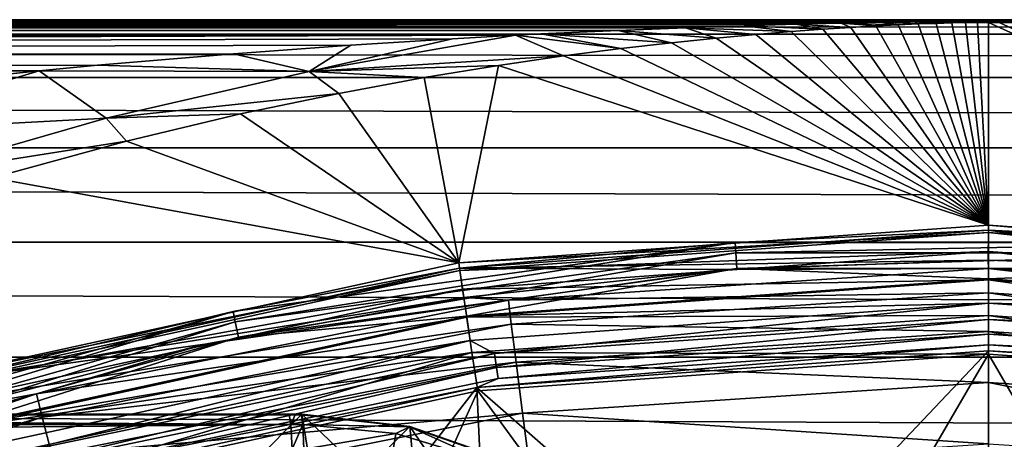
# Model space of a CAD drawing. Header units: metres. Extents: x -105 to 105, y -117 to 62.
# Tile 302 of 382: x -6 to 0.1, y 20.4 to 23. Entities that reach past the tile are written whole.
import ezdxf

# ---------------------------------------------------------------- set-up
doc = ezdxf.new("R2010")
doc.units = ezdxf.units.M
doc.layers.add('solid_509432_AD150_SW0001', color=7, linetype='CONTINUOUS')
doc.layers.add('solid_509432_AD150_SW0001_01', color=7, linetype='CONTINUOUS')

msp = doc.modelspace()

# ---------------------------------------------------------------- linework, layer by layer
at = {"layer": 'solid_509432_AD150_SW0001'}
for points in [[(0, 22.990625, 12.796716), (90, 23, 12.5), (-90, 23, 12.5)], [(0, 22.990625, 12.796716), (-90, 23, 12.5), (-90, 22.909691, 13.416924)], [(90, 22.909691, -12.516925), (-90, 22.909691, -12.516925), (-90, 23, -11.6)], [(-0.124467, 22.990347, 12.801076), (0, 22.990625, 12.796716), (-90, 22.909691, 13.416924)], [(-0.276312, 22.989304, 12.816924), (-0.124467, 22.990347, 12.801076), (-90, 22.909691, 13.416924)], [(-0.45692, 22.987226, 12.846286), (-0.276312, 22.989304, 12.816924), (-90, 22.909691, 13.416924)], [(-0.667914, 22.983885, 12.888879), (-0.45692, 22.987226, 12.846286), (-90, 22.909691, 13.416924)], [(-0.911637, 22.979004, 12.943769), (-0.667914, 22.983885, 12.888879), (-90, 22.909691, 13.416924)], [(-1.191219, 22.972197, 13.010469), (-0.911637, 22.979004, 12.943769), (-90, 22.909691, 13.416924)], [(-0.85148, 22.952246, 13.36319), (-0.911637, 22.979004, 12.943769), (-1.191219, 22.972197, 13.010469)], [(-0.557641, 22.96809, 13.170961), (-0.667914, 22.983885, 12.888879), (-0.911637, 22.979004, 12.943769)], [(-0.696142, 22.961147, 13.259412), (-0.911637, 22.979004, 12.943769), (-0.85148, 22.952246, 13.36319)], [(-0.557641, 22.96809, 13.170961), (-0.911637, 22.979004, 12.943769), (-0.696142, 22.961147, 13.259412)], [(-0.434223, 22.973404, 13.097522), (-0.45692, 22.987226, 12.846286), (-0.667914, 22.983885, 12.888879)], [(-0.434223, 22.973404, 13.097522), (-0.667914, 22.983885, 12.888879), (-0.557641, 22.96809, 13.170961)], [(-0.227219, 22.980091, 12.995772), (-0.276312, 22.989304, 12.816924), (-0.45692, 22.987226, 12.846286)], [(-0.324444, 22.977341, 13.039074), (-0.45692, 22.987226, 12.846286), (-0.434223, 22.973404, 13.097522)], [(-0.227219, 22.980091, 12.995772), (-0.45692, 22.987226, 12.846286), (-0.324444, 22.977341, 13.039074)], [(0, 21.729254, 45.930386), (-0.324444, 22.977341, 13.039074), (-0.434223, 22.973404, 13.097522)], [(0, 21.729254, 45.930386), (-0.227219, 22.980091, 12.995772), (-0.324444, 22.977341, 13.039074)], [(-0.141683, 22.981825, 12.967288), (-0.124467, 22.990347, 12.801076), (-0.276312, 22.989304, 12.816924)], [(-0.141683, 22.981825, 12.967288), (-0.276312, 22.989304, 12.816924), (-0.227219, 22.980091, 12.995772)], [(0, 21.729254, 45.930386), (-0.141683, 22.981825, 12.967288), (-0.227219, 22.980091, 12.995772)], [(-0.06658, 22.982723, 12.952086), (-0.124467, 22.990347, 12.801076), (-0.141683, 22.981825, 12.967288)], [(0, 21.729254, 45.930386), (-0.06658, 22.982723, 12.952086), (-0.141683, 22.981825, 12.967288)], [(-0.000003, 22.986328, 12.872178), (0, 22.990625, 12.796716), (-0.124467, 22.990347, 12.801076)], [(0, 22.982986, 12.947598), (-0.124467, 22.990347, 12.801076), (-0.06658, 22.982723, 12.952086)], [(-0.000003, 22.986328, 12.872178), (-0.124467, 22.990347, 12.801076), (0, 22.982986, 12.947598)], [(0, 21.729254, 45.930386), (0, 22.982986, 12.947598), (-0.06658, 22.982723, 12.952086)], [(-0.000003, 22.986328, 12.872178), (0.066601, 22.982721, 12.952138), (0, 22.990625, 12.796716)], [(0.066601, 22.982721, 12.952138), (0.13002, 22.99032, 12.801499), (0, 22.990625, 12.796716)], [(3.277405, 21.49485, 45.930386), (0, 22.982986, 12.947598), (0, 21.729254, 45.930386)], [(3.277405, 21.49485, 45.930386), (0.066601, 22.982721, 12.952138), (0, 22.982986, 12.947598)], [(-1.510826, 22.962927, 13.089158), (-1.191219, 22.972197, 13.010469), (-90, 22.909691, 13.416924)], [(-1.87563, 22.950462, 13.180585), (-1.510826, 22.962927, 13.089158), (-90, 22.909691, 13.416924)], [(-2.292498, 22.933792, 13.286108), (-1.87563, 22.950462, 13.180585), (-90, 22.909691, 13.416924)], [(-2.76949, 22.911558, 13.407483), (-2.292498, 22.933792, 13.286108), (-90, 22.909691, 13.416924)], [(-1.962365, 22.857647, 14.151604), (-2.292498, 22.933792, 13.286108), (-2.76949, 22.911558, 13.407483)], [(-1.68535, 22.886166, 13.95183), (-1.87563, 22.950462, 13.180585), (-2.292498, 22.933792, 13.286108)], [(-1.68535, 22.886166, 13.95183), (-2.292498, 22.933792, 13.286108), (-1.962365, 22.857647, 14.151604)], [(-1.220593, 22.926704, 13.619863), (-1.510826, 22.962927, 13.089158), (-1.87563, 22.950462, 13.180585)], [(-1.439473, 22.908758, 13.775485), (-1.87563, 22.950462, 13.180585), (-1.68535, 22.886166, 13.95183)], [(-1.220593, 22.926704, 13.619863), (-1.87563, 22.950462, 13.180585), (-1.439473, 22.908758, 13.775485)], [(-1.025523, 22.940952, 13.482965), (-1.191219, 22.972197, 13.010469), (-1.510826, 22.962927, 13.089158)], [(-1.025523, 22.940952, 13.482965), (-1.510826, 22.962927, 13.089158), (-1.220593, 22.926704, 13.619863)], [(0, 21.729254, 45.930386), (-1.220593, 22.926704, 13.619863), (-1.439473, 22.908758, 13.775485)], [(0, 21.729254, 45.930386), (-1.025523, 22.940952, 13.482965), (-1.220593, 22.926704, 13.619863)], [(-0.85148, 22.952246, 13.36319), (-1.191219, 22.972197, 13.010469), (-1.025523, 22.940952, 13.482965)], [(0, 21.729254, 45.930386), (-0.85148, 22.952246, 13.36319), (-1.025523, 22.940952, 13.482965)], [(0, 21.729254, 45.930386), (-0.696142, 22.961147, 13.259412), (-0.85148, 22.952246, 13.36319)], [(0, 21.729254, 45.930386), (-0.557641, 22.96809, 13.170961), (-0.696142, 22.961147, 13.259412)], [(0, 21.729254, 45.930386), (-0.434223, 22.973404, 13.097522), (-0.557641, 22.96809, 13.170961)], [(-2.928066, 22.903421, 13.447901), (-2.76949, 22.911558, 13.407483), (-90, 22.909691, 13.416924)], [(-2.928066, 22.903421, 13.447901), (-90, 22.909691, 13.416924), (-90, 22.642233, 14.298613)], [(90, 22.642233, -13.398612), (-90, 22.642233, -13.398612), (-90, 22.909691, -12.516925)], [(90, 22.909691, -12.516925), (90, 22.642233, -13.398612), (-90, 22.909691, -12.516925)], [(-3.316598, 22.881907, 13.546968), (-2.928066, 22.903421, 13.447901), (-90, 22.642233, 14.298613)], [(-3.946066, 22.842279, 13.70735), (-3.316598, 22.881907, 13.546968), (-90, 22.642233, 14.298613)], [(-4.204042, 22.679813, 14.365273), (-2.928066, 22.903421, 13.447901), (-3.316598, 22.881907, 13.546968)], [(-4.204042, 22.679813, 14.365273), (-2.629458, 22.775696, 14.634619), (-2.928066, 22.903421, 13.447901)], [(-4.204042, 22.679813, 14.365273), (-3.316598, 22.881907, 13.546968), (-3.946066, 22.842279, 13.70735)], [(-2.275151, 22.821558, 14.377912), (-2.76949, 22.911558, 13.407483), (-2.928066, 22.903421, 13.447901)], [(-2.275151, 22.821558, 14.377912), (-2.928066, 22.903421, 13.447901), (-2.629458, 22.775696, 14.634619)], [(-1.962365, 22.857647, 14.151604), (-2.76949, 22.911558, 13.407483), (-2.275151, 22.821558, 14.377912)], [(0, 21.729254, 45.930386), (-1.962365, 22.857647, 14.151604), (-2.275151, 22.821558, 14.377912)], [(0, 21.729254, 45.930386), (-1.68535, 22.886166, 13.95183), (-1.962365, 22.857647, 14.151604)], [(0, 21.729254, 45.930386), (-1.439473, 22.908758, 13.775485), (-1.68535, 22.886166, 13.95183)], [(-4.67233, 22.78919, 13.891825), (-3.946066, 22.842279, 13.70735), (-90, 22.642233, 14.298613)], [(-4.204042, 22.679813, 14.365273), (-3.946066, 22.842279, 13.70735), (-4.67233, 22.78919, 13.891825)], [(0, 21.729254, 45.930386), (-2.275151, 22.821558, 14.377912), (-2.629458, 22.775696, 14.634619)], [(-5.514282, 22.717646, 14.104495), (-4.67233, 22.78919, 13.891825), (-90, 22.642233, 14.298613)], [(-4.204042, 22.679813, 14.365273), (-4.67233, 22.78919, 13.891825), (-5.514282, 22.717646, 14.104495)], [(-4.204042, 22.679813, 14.365273), (-3.032432, 22.717081, 14.926502), (-2.629458, 22.775696, 14.634619)], [(0, 21.729254, 45.930386), (-2.629458, 22.775696, 14.634619), (-3.032432, 22.717081, 14.926502)], [(-5.875601, 22.683617, 14.195262), (-5.514282, 22.717646, 14.104495), (-90, 22.642233, 14.298613)], [(-6.494789, 22.620596, 14.349984), (-5.875601, 22.683617, 14.195262), (-90, 22.642233, 14.298613)], [(-7.156541, 22.299385, 15.085753), (-5.875601, 22.683617, 14.195262), (-6.494789, 22.620596, 14.349984)], [(-7.156541, 22.299385, 15.085753), (-5.46106, 22.389761, 15.266058), (-5.875601, 22.683617, 14.195262)], [(-4.204042, 22.679813, 14.365273), (-5.514282, 22.717646, 14.104495), (-5.875601, 22.683617, 14.195262)], [(-4.204042, 22.679813, 14.365273), (-5.875601, 22.683617, 14.195262), (-5.46106, 22.389761, 15.266058)], [(-4.204042, 22.679813, 14.365273), (-5.46106, 22.389761, 15.266058), (-4.01983, 22.544207, 15.639078)], [(-4.204042, 22.679813, 14.365273), (-3.492221, 22.641775, 15.258959), (-3.032432, 22.717081, 14.926502)], [(-4.204042, 22.679813, 14.365273), (-4.01983, 22.544207, 15.639078), (-3.492221, 22.641775, 15.258959)], [(-3.277405, 21.49485, 45.930386), (-3.032432, 22.717081, 14.926502), (-3.492221, 22.641775, 15.258959)], [(-3.277405, 21.49485, 45.930386), (0, 21.729254, 45.930386), (-3.032432, 22.717081, 14.926502)], [(90, 22.207907, -14.21118), (-90, 22.207907, -14.21118), (-90, 22.642233, -13.398612)], [(90, 22.642233, -13.398612), (90, 22.207907, -14.21118), (-90, 22.642233, -13.398612)], [(-3.277405, 21.49485, 45.930386), (-3.492221, 22.641775, 15.258959), (-4.01983, 22.544207, 15.639078)], [(-5.46106, 22.389761, 15.266058), (-4.628541, 22.416668, 16.075197), (-4.01983, 22.544207, 15.639078)], [(-3.277405, 21.49485, 45.930386), (-4.01983, 22.544207, 15.639078), (-4.628541, 22.416668, 16.075197)], [(-7.156541, 22.299385, 15.085753), (-6.70815, 22.032112, 16.146221), (-5.46106, 22.389761, 15.266058)], [(-5.46106, 22.389761, 15.266058), (-6.70815, 22.032112, 16.146221), (-5.335637, 22.248079, 16.577696)], [(-5.46106, 22.389761, 15.266058), (-5.335637, 22.248079, 16.577696), (-4.628541, 22.416668, 16.075197)], [(-3.277405, 21.49485, 45.930386), (-4.628541, 22.416668, 16.075197), (-5.335637, 22.248079, 16.577696)], [(-6.70815, 22.032112, 16.146221), (-6.165572, 22.021618, 17.16029), (-5.335637, 22.248079, 16.577696)], [(-3.277405, 21.49485, 45.930386), (-5.335637, 22.248079, 16.577696), (-6.165572, 22.021618, 17.16029)], [(90, 21.623402, -14.923402), (-90, 21.623402, -14.923402), (-90, 22.207907, -14.21118)], [(90, 22.207907, -14.21118), (90, 21.623402, -14.923402), (-90, 22.207907, -14.21118)], [(-6.488091, 20.796408, 45.930386), (-3.277405, 21.49485, 45.930386), (-6.165572, 22.021618, 17.16029)], [(0, 21.682812, 46.170223), (0, 21.729254, 45.930386), (-3.277405, 21.49485, 45.930386)], [(-0.000685, 21.512831, 69.897453), (0, 21.697359, 48.752617), (-3.272866, 21.46328, 48.752617)], [(-1.567895, 21.621809, 48.63723), (-3.272866, 21.46328, 48.752617), (0, 21.697359, 48.752617)], [(-0.000685, 21.512831, 69.897453), (1.626947, 21.454754, 69.896072), (0, 21.697359, 48.752617)], [(3.270795, 21.448881, 46.170223), (3.277405, 21.49485, 45.930386), (0, 21.729254, 45.930386)], [(3.246287, 21.280724, 69.89196), (3.272866, 21.46328, 48.752617), (0, 21.697359, 48.752617)], [(1.626947, 21.454754, 69.896072), (3.246287, 21.280724, 69.89196), (0, 21.697359, 48.752617)], [(-3.270795, 21.448881, 46.170223), (0, 21.682812, 46.170223), (-3.277405, 21.49485, 45.930386)], [(0, 21.56601, 46.385056), (0, 21.682812, 46.170223), (-3.270795, 21.448881, 46.170223)], [(90, 20.91118, -15.507907), (-90, 20.91118, -15.507907), (-90, 21.623402, -14.923402)], [(90, 21.623402, -14.923402), (90, 20.91118, -15.507907), (-90, 21.623402, -14.923402)], [(-4.674477, 21.194818, 48.63723), (-3.272866, 21.46328, 48.752617), (-1.567895, 21.621809, 48.63723)], [(-4.674477, 21.194818, 48.63723), (-1.567895, 21.621809, 48.63723), (-4.661281, 21.131315, 48.538879)], [(-1.567895, 21.621809, 48.63723), (-1.563468, 21.5571, 48.538879), (-4.661281, 21.131315, 48.538879)], [(-1.567895, 21.621809, 48.63723), (1.567895, 21.621809, 48.63723), (-1.563468, 21.5571, 48.538879)], [(1.567895, 21.621809, 48.63723), (1.563468, 21.5571, 48.538879), (-1.563468, 21.5571, 48.538879)], [(-4.661281, 21.131315, 48.538879), (-1.563468, 21.5571, 48.538879), (-4.641397, 21.035629, 48.473087)], [(-1.563468, 21.5571, 48.538879), (-1.556799, 21.459599, 48.473087), (-4.641397, 21.035629, 48.473087)], [(-1.628285, 21.454659, 69.896072), (-0.000685, 21.512831, 69.897453), (-3.272866, 21.46328, 48.752617)], [(-3.254173, 21.333267, 46.385056), (0, 21.56601, 46.385056), (-3.270795, 21.448881, 46.170223)], [(0, 21.389769, 46.554565), (0, 21.56601, 46.385056), (-3.254173, 21.333267, 46.385056)], [(0.000358, 21.45989, 70.33744), (-0.000685, 21.512831, 69.897453), (-1.628285, 21.454659, 69.896072)], [(-1.563468, 21.5571, 48.538879), (1.563468, 21.5571, 48.538879), (-1.556799, 21.459599, 48.473087)], [(1.563468, 21.5571, 48.538879), (1.556799, 21.459599, 48.473087), (-1.556799, 21.459599, 48.473087)], [(0.000358, 21.45989, 70.33744), (1.626947, 21.454754, 69.896072), (-0.000685, 21.512831, 69.897453)], [(-3.270795, 21.448881, 46.170223), (-3.277405, 21.49485, 45.930386), (-6.488091, 20.796408, 45.930386)], [(-3.247574, 21.280539, 69.891953), (-3.272866, 21.46328, 48.752617), (-6.479105, 20.765804, 48.752617)], [(-4.674477, 21.194818, 48.63723), (-6.479105, 20.765804, 48.752617), (-3.272866, 21.46328, 48.752617)], [(-4.641397, 21.035629, 48.473087), (-1.556799, 21.459599, 48.473087), (-3.230384, 21.166313, 48.450001)], [(-3.247574, 21.280539, 69.891953), (-1.628285, 21.454659, 69.896072), (-3.272866, 21.46328, 48.752617)], [(-2.970995, 21.26539, 70.331947), (-1.628285, 21.454659, 69.896072), (-3.247574, 21.280539, 69.891953)], [(-1.556799, 21.459599, 48.473087), (0, 21.397371, 48.450001), (-3.230384, 21.166313, 48.450001)], [(0.000358, 21.45989, 70.33744), (-1.628285, 21.454659, 69.896072), (-2.970995, 21.26539, 70.331947)], [(-1.556799, 21.459599, 48.473087), (1.556799, 21.459599, 48.473087), (0, 21.397371, 48.450001)], [(1.556799, 21.459599, 48.473087), (3.230384, 21.166313, 48.450001), (0, 21.397371, 48.450001)], [(-6.475007, 20.751846, 46.170223), (-3.270795, 21.448881, 46.170223), (-6.488091, 20.796408, 45.930386)], [(-3.254173, 21.333267, 46.385056), (-3.270795, 21.448881, 46.170223), (-6.475007, 20.751846, 46.170223)], [(0, 21.24511, 48.450001), (-3.230384, 21.166313, 48.450001), (0, 21.397371, 48.450001)], [(-6.4421, 20.639776, 46.385056), (-3.254173, 21.333267, 46.385056), (-6.475007, 20.751846, 46.170223)], [(-3.229091, 21.158819, 46.554565), (-3.254173, 21.333267, 46.385056), (-6.4421, 20.639776, 46.385056)], [(-3.229091, 21.158819, 46.554565), (0, 21.389769, 46.554565), (-3.254173, 21.333267, 46.385056)], [(0, 21.170555, 46.662922), (0, 21.389769, 46.554565), (-3.229091, 21.158819, 46.554565)], [(-4.850348, 20.99135, 69.885185), (-3.247574, 21.280539, 69.891953), (-6.479105, 20.765804, 48.752617)], [(-2.970995, 21.26539, 70.331947), (-3.247574, 21.280539, 69.891953), (-4.850348, 20.99135, 69.885185)], [(-2.970995, 21.26539, 70.331947), (-4.850348, 20.99135, 69.885185), (-5.891596, 20.685112, 70.315857)], [(-2.970995, 21.26539, 70.331947), (-5.891596, 20.685112, 70.315857), (-2.952896, 21.116964, 70.751953)], [(0, 21.24511, 48.450001), (-3.206673, 21.015896, 48.450001), (-3.230384, 21.166313, 48.450001)], [(-7.693983, 20.348793, 48.63723), (-6.479105, 20.765804, 48.752617), (-4.674477, 21.194818, 48.63723)], [(-7.693983, 20.348793, 48.63723), (-4.674477, 21.194818, 48.63723), (-7.672263, 20.287678, 48.538879)], [(-4.674477, 21.194818, 48.63723), (-4.661281, 21.131315, 48.538879), (-7.672263, 20.287678, 48.538879)], [(-6.392447, 20.470675, 46.554565), (-3.229091, 21.158819, 46.554565), (-6.4421, 20.639776, 46.385056)], [(-3.206673, 21.015896, 48.450001), (-6.394974, 20.477854, 48.450001), (-3.230384, 21.166313, 48.450001)], [(-4.641397, 21.035629, 48.473087), (-3.230384, 21.166313, 48.450001), (-6.394974, 20.477854, 48.450001)], [(-3.197893, 20.941837, 46.662922), (-3.229091, 21.158819, 46.554565), (-6.392447, 20.470675, 46.554565)], [(-3.197893, 20.941837, 46.662922), (0, 21.170555, 46.662922), (-3.229091, 21.158819, 46.554565)], [(-7.672263, 20.287678, 48.538879), (-4.661281, 21.131315, 48.538879), (-7.639535, 20.195591, 48.473087)], [(-4.661281, 21.131315, 48.538879), (-4.641397, 21.035629, 48.473087), (-7.639535, 20.195591, 48.473087)], [(-5.891596, 20.685112, 70.315857), (-5.855707, 20.540501, 70.736046), (-2.952896, 21.116964, 70.751953)], [(-2.952896, 21.116964, 70.751953), (-5.855707, 20.540501, 70.736046), (-2.923, 20.879993, 71.128395)], [(-3.044035, 20.847002, 48.517746), (-3.056172, 20.935303, 48.467426), (0, 21.144352, 48.467426)], [(0, 21.05522, 48.517746), (-3.044035, 20.847002, 48.517746), (0, 21.144352, 48.467426)], [(3.056172, 20.935303, 48.467426), (0, 21.05522, 48.517746), (0, 21.144352, 48.467426)], [(-7.639535, 20.195591, 48.473087), (-4.641397, 21.035629, 48.473087), (-6.394974, 20.477854, 48.450001)], [(-6.428458, 20.588552, 69.8759), (-4.850348, 20.99135, 69.885185), (-6.479105, 20.765804, 48.752617)], [(-5.891596, 20.685112, 70.315857), (-4.850348, 20.99135, 69.885185), (-6.428458, 20.588552, 69.8759)], [(-3.206673, 21.015896, 48.450001), (-6.350014, 20.332367, 48.450001), (-6.394974, 20.477854, 48.450001)], [(-6.055414, 20.312054, 48.467426), (-6.350014, 20.332367, 48.450001), (-3.206673, 21.015896, 48.450001)], [(-3.056172, 20.935303, 48.467426), (-6.055414, 20.312054, 48.467426), (-3.206673, 21.015896, 48.450001)], [(0, 20.988192, 48.595104), (0, 20.951134, 48.690189), (-3.166666, 20.724648, 48.690189)], [(0, 20.988192, 48.595104), (-3.166666, 20.724648, 48.690189), (-3.034908, 20.780598, 48.595104)], [(90, 20.098612, -15.942234), (-90, 20.098612, -15.942234), (-90, 20.91118, -15.507907)], [(90, 20.91118, -15.507907), (90, 20.098612, -15.942234), (-90, 20.91118, -15.507907)], [(-6.330687, 20.26034, 46.662922), (-3.197893, 20.941837, 46.662922), (-6.392447, 20.470675, 46.554565)], [(-6.330687, 20.26034, 46.662922), (-6.260214, 20.030146, 46.700001), (-3.197893, 20.941837, 46.662922)], [(-3.197893, 20.941837, 46.662922), (-6.260214, 20.030146, 46.700001), (-3.160624, 20.703997, 46.700001)], [(-6.031366, 20.226227, 48.517746), (-6.055414, 20.312054, 48.467426), (-3.056172, 20.935303, 48.467426)], [(-3.044035, 20.847002, 48.517746), (-6.031366, 20.226227, 48.517746), (-3.056172, 20.935303, 48.467426)], [(-3.197893, 20.941837, 46.662922), (-3.160624, 20.703997, 46.700001), (0, 20.929832, 46.700001)], [(-3.166666, 20.724648, 48.690189), (0, 20.951134, 48.690189), (-1.551767, 19.314058, 56.450001)], [(-1.476007, 18.394768, 46.700001), (0, 20.929832, 46.700001), (-3.160624, 20.703997, 46.700001)], [(0, 20.951134, 48.690189), (0, 19.372381, 56.450001), (-1.551767, 19.314058, 56.450001)], [(-1.476007, 18.394768, 46.700001), (1.476007, 18.394768, 46.700001), (0, 20.929832, 46.700001)], [(1.476007, 18.394768, 46.700001), (3.160623, 20.703997, 46.700001), (0, 20.929832, 46.700001)], [(-6.013282, 20.161686, 48.595104), (-6.031366, 20.226227, 48.517746), (-3.044035, 20.847002, 48.517746)], [(-3.034908, 20.780598, 48.595104), (-6.013282, 20.161686, 48.595104), (-3.044035, 20.847002, 48.517746)], [(-5.855707, 20.540501, 70.736046), (-5.796423, 20.309624, 71.112801), (-2.923, 20.879993, 71.128395)], [(-2.923, 20.879993, 71.128395), (-5.796423, 20.309624, 71.112801), (-2.882792, 20.566256, 71.442581)], [(-6.268868, 20.049807, 48.690189), (-3.166666, 20.724648, 48.690189), (-4.620272, 18.849453, 56.450001)], [(-6.013282, 20.161686, 48.595104), (-3.166666, 20.724648, 48.690189), (-6.268868, 20.049807, 48.690189)], [(-3.034908, 20.780598, 48.595104), (-3.166666, 20.724648, 48.690189), (-6.013282, 20.161686, 48.595104)], [(-3.166666, 20.724648, 48.690189), (-3.094759, 19.139418, 56.450001), (-4.620272, 18.849453, 56.450001)], [(-3.166666, 20.724648, 48.690189), (-1.551767, 19.314058, 56.450001), (-3.094759, 19.139418, 56.450001)], [(-5.891596, 20.685112, 70.315857), (-7.973847, 20.074196, 69.864296), (-8.711556, 19.728933, 70.29026)], [(-5.891596, 20.685112, 70.315857), (-8.711556, 19.728933, 70.29026), (-5.855707, 20.540501, 70.736046)], [(-5.891596, 20.685112, 70.315857), (-6.428458, 20.588552, 69.8759), (-7.973847, 20.074196, 69.864296)], [(-4.394769, 17.95483, 46.700001), (-3.160624, 20.703997, 46.700001), (-6.260214, 20.030146, 46.700001)], [(-4.394769, 17.95483, 46.700001), (-1.476007, 18.394768, 46.700001), (-3.160624, 20.703997, 46.700001)], [(-56.688591, 20.558294, 0.45), (-4.535146, 20.272121, -10.478531), (-4.248972, 20.558294, 0.45)], [(-21.694309, 20.543739, 1.005808), (-56.688591, 20.558294, 0.45), (-4.248972, 20.558294, 0.45)], [(-56.688591, 20.558294, 0.45), (-56.523369, 20.272121, -10.478531), (-4.535146, 20.272121, -10.478531)], [(-13.011201, 20.549694, 0.778433), (-21.694309, 20.543739, 1.005808), (-4.248972, 20.558294, 0.45)], [(-4.31812, 20.496241, 0.931408), (-21.694309, 20.543739, 1.005808), (-13.011201, 20.549694, 0.778433)], [(-21.684483, 20.490839, 1.363151), (-21.694309, 20.543739, 1.005808), (-4.31812, 20.496241, 0.931408)], [(-4.32812, 20.555649, 0.551059), (-13.011201, 20.549694, 0.778433), (-4.248972, 20.558294, 0.45)], [(-4.31812, 20.496241, 0.931408), (-13.011201, 20.549694, 0.778433), (-4.32812, 20.555649, 0.551059)], [(-8.711556, 19.728933, 70.29026), (-8.658491, 19.590611, 70.710747), (-5.855707, 20.540501, 70.736046)], [(-5.855707, 20.540501, 70.736046), (-8.658491, 19.590611, 70.710747), (-5.796423, 20.309624, 71.112801)], [(-5.796423, 20.309624, 71.112801), (-5.716691, 20.00395, 71.427391), (-2.882792, 20.566256, 71.442581)], [(-2.882792, 20.566256, 71.442581), (-5.716691, 20.00395, 71.427391), (-2.83427, 20.191338, 71.678886)], [(-4.200102, 20.253117, -10.486807), (-4.248972, 20.558294, 0.45), (-4.535146, 20.272121, -10.478531)], [(-4.289798, 20.555674, 0.550058), (-4.32812, 20.555649, 0.551059), (-4.248972, 20.558294, 0.45)], [(-4.31812, 20.496241, 0.931408), (-4.32812, 20.555649, 0.551059), (-4.289798, 20.555674, 0.550058)], [(-4.289798, 20.555674, 0.550058), (-4.251566, 20.5557, 0.549066), (-4.31812, 20.496241, 0.931408)], [(-4.243059, 20.496307, 0.929452), (-4.31812, 20.496241, 0.931408), (-4.251566, 20.5557, 0.549066)], [(-4.251566, 20.5557, 0.549066), (-4.289798, 20.555674, 0.550058), (-4.248972, 20.558294, 0.45)], [(-3.581415, 20.483095, 0.45), (-4.251566, 20.5557, 0.549066), (-4.248972, 20.558294, 0.45)], [(-3.583949, 20.480518, 0.548065), (-4.251566, 20.5557, 0.549066), (-3.581415, 20.483095, 0.45)], [(-4.243059, 20.496307, 0.929452), (-4.251566, 20.5557, 0.549066), (-3.583949, 20.480518, 0.548065)], [(-4.200102, 20.253117, -10.486807), (-3.868863, 20.196714, -10.494003), (-4.248972, 20.558294, 0.45)], [(-3.581415, 20.483095, 0.45), (-4.248972, 20.558294, 0.45), (-3.868863, 20.196714, -10.494003)], [(-21.683876, 20.484339, 1.386126), (-21.684483, 20.490839, 1.363151), (-4.31812, 20.496241, 0.931408)], [(-21.674963, 20.339558, 1.722728), (-21.683876, 20.484339, 1.386126), (-4.31812, 20.496241, 0.931408)], [(-21.674963, 20.339558, 1.722728), (-4.31812, 20.496241, 0.931408), (-4.308778, 20.341917, 1.284101)], [(-4.243059, 20.496307, 0.929452), (-4.308778, 20.341917, 1.284101), (-4.31812, 20.496241, 0.931408)], [(-4.243059, 20.496307, 0.929452), (-4.237592, 20.341831, 1.282575), (-4.308778, 20.341917, 1.284101)], [(-4.243059, 20.496307, 0.929452), (-3.583949, 20.480518, 0.548065), (-3.668416, 20.440321, 0.914405)], [(-4.243059, 20.496307, 0.929452), (-3.668416, 20.440321, 0.914405), (-4.237592, 20.341831, 1.282575)], [(-3.581415, 20.483095, 0.45), (-3.868863, 20.196714, -10.494003), (-3.5457, 20.103519, -10.500026)], [(-3.668416, 20.440321, 0.914405), (-3.583949, 20.480518, 0.548065), (-3.116194, 20.273293, 0.899944)], [(-3.583949, 20.480518, 0.548065), (-3.581415, 20.483095, 0.45), (-2.947464, 20.261286, 0.45)], [(-2.94988, 20.258757, 0.545145), (-3.583949, 20.480518, 0.548065), (-2.947464, 20.261286, 0.45)], [(-3.116194, 20.273293, 0.899944), (-3.583949, 20.480518, 0.548065), (-2.94988, 20.258757, 0.545145)], [(-3.581415, 20.483095, 0.45), (-3.5457, 20.103519, -10.500026), (-3.235052, 19.974773, -10.504788)], [(-2.947464, 20.261286, 0.45), (-3.581415, 20.483095, 0.45), (-3.235052, 19.974773, -10.504788)], [(-3.668416, 20.440321, 0.914405), (-3.692537, 20.289446, 1.268302), (-4.237592, 20.341831, 1.282575)], [(-3.668416, 20.440321, 0.914405), (-3.116194, 20.273293, 0.899944), (-3.692537, 20.289446, 1.268302)]]:
    msp.add_3dface(points, dxfattribs=at)
at = {"layer": 'solid_509432_AD150_SW0001_01'}
for points in [[(-90, 23, -11.6), (-90, 23, 12.5), (90, 23, 12.5)], [(90, 23, -11.6), (-90, 23, -11.6), (90, 23, 12.5)], [(90, 22.909691, -12.516925), (-90, 23, -11.6), (90, 23, -11.6)], [(-0.000003, 22.986328, 12.872178), (0, 22.982986, 12.947598), (0.066601, 22.982721, 12.952138)], [(0, 22.990625, 12.796716), (0.13002, 22.99032, 12.801499), (90, 23, 12.5)], [(0.141205, 22.981833, 12.967135), (0.13002, 22.99032, 12.801499), (0.066601, 22.982721, 12.952138)], [(3.277405, 21.49485, 45.930386), (0.141205, 22.981833, 12.967135), (0.066601, 22.982721, 12.952138)], [(-1.567895, 21.621809, 48.63723), (0, 21.697359, 48.752617), (1.567895, 21.621809, 48.63723)], [(3.270795, 21.448881, 46.170223), (0, 21.729254, 45.930386), (0, 21.682812, 46.170223)], [(1.567895, 21.621809, 48.63723), (0, 21.697359, 48.752617), (3.272866, 21.46328, 48.752617)], [(3.254173, 21.333267, 46.385056), (0, 21.682812, 46.170223), (0, 21.56601, 46.385056)], [(3.254173, 21.333267, 46.385056), (3.270795, 21.448881, 46.170223), (0, 21.682812, 46.170223)], [(3.229091, 21.158819, 46.554565), (0, 21.56601, 46.385056), (0, 21.389769, 46.554565)], [(3.229091, 21.158819, 46.554565), (3.254173, 21.333267, 46.385056), (0, 21.56601, 46.385056)], [(0.000358, 21.45989, 70.33744), (-2.970995, 21.26539, 70.331947), (0.000356, 21.310184, 70.757378)], [(0.000358, 21.45989, 70.33744), (0.000356, 21.310184, 70.757378), (2.953551, 21.116877, 70.751953)], [(2.971654, 21.265303, 70.331947), (1.626947, 21.454754, 69.896072), (0.000358, 21.45989, 70.33744)], [(2.971654, 21.265303, 70.331947), (0.000358, 21.45989, 70.33744), (2.953551, 21.116877, 70.751953)], [(0, 21.24511, 48.450001), (0, 21.397371, 48.450001), (3.230384, 21.166313, 48.450001)], [(3.197893, 20.941837, 46.662922), (0, 21.389769, 46.554565), (0, 21.170555, 46.662922)], [(3.197893, 20.941837, 46.662922), (3.229091, 21.158819, 46.554565), (0, 21.389769, 46.554565)], [(-2.970995, 21.26539, 70.331947), (-2.952896, 21.116964, 70.751953), (0.000356, 21.310184, 70.757378)], [(0.000356, 21.310184, 70.757378), (-2.952896, 21.116964, 70.751953), (0.000352, 21.071173, 71.133713)], [(0.000356, 21.310184, 70.757378), (0.000352, 21.071173, 71.133713), (2.923648, 20.879908, 71.128395)], [(2.953551, 21.116877, 70.751953), (0.000356, 21.310184, 70.757378), (2.923648, 20.879908, 71.128395)], [(-3.056172, 20.935303, 48.467426), (-3.206673, 21.015896, 48.450001), (0, 21.24511, 48.450001)], [(0, 21.144352, 48.467426), (-3.056172, 20.935303, 48.467426), (0, 21.24511, 48.450001)], [(3.206673, 21.015896, 48.450001), (0, 21.24511, 48.450001), (3.230384, 21.166313, 48.450001)], [(0, 21.144352, 48.467426), (0, 21.24511, 48.450001), (3.206673, 21.015896, 48.450001)], [(-3.197893, 20.941837, 46.662922), (0, 20.929832, 46.700001), (0, 21.170555, 46.662922)], [(0, 21.170555, 46.662922), (0, 20.929832, 46.700001), (3.160623, 20.703997, 46.700001)], [(3.197893, 20.941837, 46.662922), (0, 21.170555, 46.662922), (3.160623, 20.703997, 46.700001)], [(-2.952896, 21.116964, 70.751953), (-2.923, 20.879993, 71.128395), (0.000352, 21.071173, 71.133713)], [(3.056172, 20.935303, 48.467426), (0, 21.144352, 48.467426), (3.206673, 21.015896, 48.450001)], [(-3.034908, 20.780598, 48.595104), (-3.044035, 20.847002, 48.517746), (0, 21.05522, 48.517746)], [(0, 20.988192, 48.595104), (-3.034908, 20.780598, 48.595104), (0, 21.05522, 48.517746)], [(0.000352, 21.071173, 71.133713), (-2.923, 20.879993, 71.128395), (0.000347, 20.75473, 71.447762)], [(3.044035, 20.847002, 48.517746), (0, 20.988192, 48.595104), (0, 21.05522, 48.517746)], [(3.044035, 20.847002, 48.517746), (0, 21.05522, 48.517746), (3.056172, 20.935303, 48.467426)], [(0.000352, 21.071173, 71.133713), (0.000347, 20.75473, 71.447762), (2.883431, 20.56617, 71.442574)], [(2.923648, 20.879908, 71.128395), (0.000352, 21.071173, 71.133713), (2.883431, 20.56617, 71.442574)], [(3.034908, 20.780598, 48.595104), (0, 20.951134, 48.690189), (0, 20.988192, 48.595104)], [(3.034908, 20.780598, 48.595104), (0, 20.988192, 48.595104), (3.044035, 20.847002, 48.517746)], [(0, 20.951134, 48.690189), (3.166666, 20.724648, 48.690189), (0, 19.372381, 56.450001)], [(3.034908, 20.780598, 48.595104), (3.166666, 20.724648, 48.690189), (0, 20.951134, 48.690189)], [(-2.923, 20.879993, 71.128395), (-2.882792, 20.566256, 71.442581), (0.000347, 20.75473, 71.447762)], [(0.000347, 20.75473, 71.447762), (-2.882792, 20.566256, 71.442581), (0.000341, 20.376581, 71.683899)], [(3.166666, 20.724648, 48.690189), (1.482922, 19.319124, 56.450001), (0, 19.372381, 56.450001)], [(0.000347, 20.75473, 71.447762), (0.000341, 20.376581, 71.683899), (2.834899, 20.191254, 71.678886)], [(2.883431, 20.56617, 71.442574), (0.000347, 20.75473, 71.447762), (2.834899, 20.191254, 71.678886)], [(-2.882792, 20.566256, 71.442581), (-2.83427, 20.191338, 71.678886), (0.000341, 20.376581, 71.683899)]]:
    msp.add_3dface(points, dxfattribs=at)

doc.saveas('drawing.dxf')
